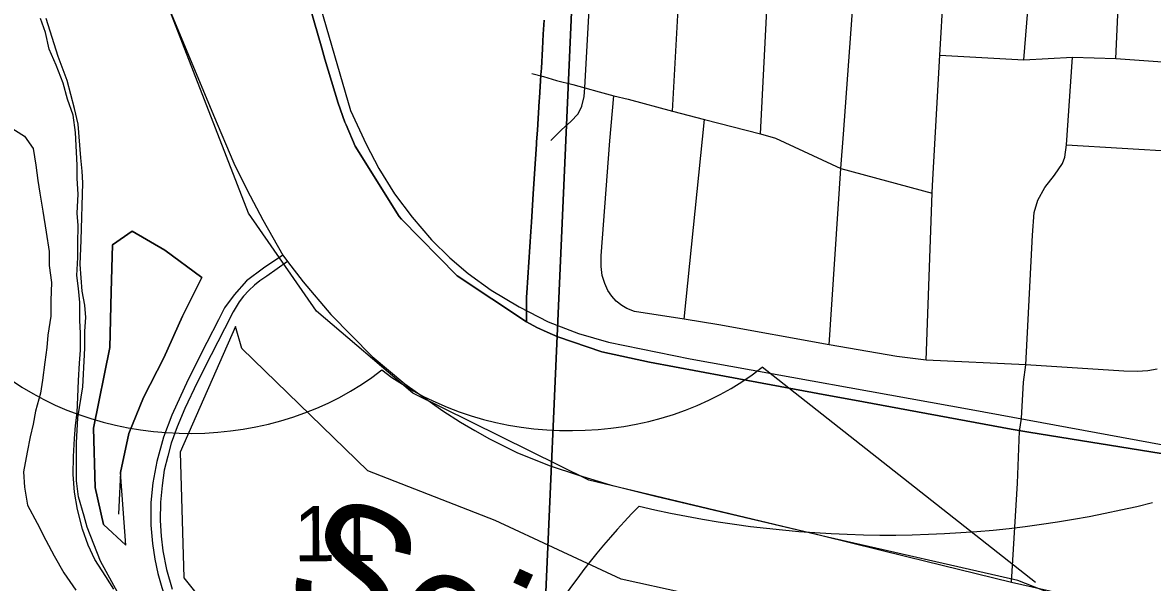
# Model space of a CAD drawing. Extents: x 114604 to 551442, y 316898 to 567001.
# Drawn here: x 187878 to 192400, y 391354 to 393597 of the extents above; entities that cross this region are included whole.
import ezdxf

# ---------------------------------------------------------------- set-up
doc = ezdxf.new("R2010")
doc.units = 0
for name, color, linetype in [('DV_X_County_Line', 7, 'Continuous'), ('GE_P_Alignment', 7, 'Continuous'), ('GE_P_Alignment_1000_Bearings', 7, 'Continuous'), ('GE_P_Alignment_1000_Stations', 7, 'Continuous'), ('GE_P_Alignment_100_Bearings', 7, 'Continuous'), ('GE_P_Alignment_100_Cardinal_Points', 7, 'Continuous'), ('GE_P_Alignment_100_Stations', 7, 'Continuous'), ('GE_P_Alignment_500_Cardinal_Points', 7, 'Continuous'), ('MT_X_Edge_Line', 7, 'Continuous'), ('PV_X_Curb', 7, 'Continuous'), ('RD_P_GR_Rt', 7, 'Continuous'), ('SN_P_Signs', 7, 'Continuous')]:
    doc.layers.add(name, color=color, linetype=linetype)

msp = doc.modelspace()

# ---------------------------------------------------------------- linework, layer by layer
at = {"layer": 'DV_X_County_Line'}
for points in [[(188242.5, 391327), (188210.5, 391377.1), (188166.4, 391445.2), (188140.3, 391503.3), (188118.2, 391567.4), (188098.1, 391645.5), (188086, 391715.6), (188079.9, 391785.7), (188081.8, 391857.9), (188085.7, 391930), (188089.7, 391982.1), (188095.6, 392034.2), (188099.5, 392096.3), (188101.4, 392162.5), (188105.3, 392232.6), (188109.3, 392284.7), (188109.2, 392352.8), (188107.1, 392402.9), (188107, 392475.1), (188101, 392531.2), (188094.9, 392583.3), (188098.8, 392655.4), (188098.7, 392711.5), (188100.6, 392783.6), (188096.6, 392833.7), (188100.5, 392909.9), (188096.4, 392972), (188096.3, 393026.1), (188094.2, 393078.2), (188090.2, 393156.3), (188080.1, 393226.4), (188058, 393290.5), (188039.9, 393354.6), (188011.8, 393426.7), (187983.7, 393490.8), (187969.6, 393556.9), (187949.5, 393613)], [(187824.1, 393180.1), (187886.1, 393142.1), (187920.2, 393092), (187930.3, 393025.9), (187938.4, 392963.8), (187946.4, 392913.7), (187958.5, 392841.6), (187972.6, 392757.4), (187984.7, 392679.3), (187984.8, 392623.2), (187992.9, 392555.1), (187991, 392483), (187991.1, 392420.8), (187979.2, 392344.7)], [(187979.2, 392344.7), (187975.2, 392294.6), (187967.3, 392236.5), (187957.4, 392164.3), (187949.5, 392112.2), (187929.5, 392040.1), (187919.6, 391988), (187907.7, 391937.9), (187895.8, 391875.7), (187881.9, 391797.6), (187885.9, 391735.4), (187898, 391663.3), (187936.1, 391591.2), (187970.2, 391523.1), (188004.3, 391461.1), (188042.4, 391393), (188090.5, 391322.9)]]:
    msp.add_lwpolyline(points, dxfattribs=at)
at = {"layer": 'GE_P_Alignment'}
for centre, ratio, start_param, end_param in [((193115.5, 389934.8), 0.8, 2.47259, 2.911027), ((191353, 394356.5), 0.800001, 4.415841, 5.008936)]:
    msp.add_ellipse(centre, major_axis=(3515.8, 25.4), ratio=ratio, start_param=start_param, end_param=end_param, dxfattribs=at)
at = {"layer": 'GE_P_Alignment_1000_Bearings'}
for points in [[(199155.3, 388683.5), (199134.9, 388690.1), (198747.7, 388728.8), (198015.4, 388723.5), (197489.9, 388775), (197088.4, 388868.8), (196700.3, 389031.9), (196367.3, 389223.1), (196061, 389538.9), (195755.8, 389702.6), (193759.3, 390614.5), (192484.3, 391116.9), (191860.7, 391361.3), (191099.4, 391535.6), (190144.2, 391763.9), (189439.3, 392112.5), (189054.4, 392440.1), (188782.2, 392832.7), (188430.1, 393742.8), (187731.5, 395422.1), (187288.9, 396977.4), (187062.6, 397466.2), (187032.2, 397524.4)], [(188455.9, 395770.7), (189189.9, 393245.2), (189253.2, 393109.9), (189303.2, 393012.5), (189366.6, 392910.7), (189437, 392817.1), (189514.4, 392727), (189588.1, 392654.3), (189661.8, 392592.1), (189752.9, 392525.4), (189864.9, 392457.6), (189981.6, 392398), (190102.7, 392351.3), (190222.8, 392316.7), (190549.7, 392249.9), (191674.8, 392046.5), (192725.5, 391853.1), (193272.3, 391755.9), (195316.6, 391377.9), (199325.2, 390645.5)]]:
    msp.add_lwpolyline(points, dxfattribs=at)
at = {"layer": 'GE_P_Alignment_1000_Stations'}
for points in [[(187998.9, 394774.8), (188156.4, 394391), (188275.6, 394108.9), (188459.4, 393664.8), (188641.4, 393226), (188723.5, 393033), (188776.7, 392925.2), (188839.3, 392806.8), (188919.3, 392664.6)], [(188938.6, 392639.5), (188855.7, 392581.1), (188827.7, 392562.4), (188805.7, 392544.3), (188783.1, 392524.1), (188762.3, 392501.4), (188744.1, 392478.2), (188720.3, 392438.5), (188685.4, 392370.4), (188632.6, 392265.9), (188576.7, 392154.9), (188527.4, 392050.7), (188496.4, 391977.1), (188473.1, 391911.4), (188458.6, 391859.2), (188445, 391803.3), (188435.8, 391742.1), (188430.1, 391675.7), (188428.9, 391601.9), (188432.2, 391539.9), (188439.1, 391480.3), (188453.7, 391405.6), (188475.9, 391327.3)], [(188919.3, 392664.6), (188841.8, 392613), (188773.4, 392561.6), (188724.1, 392506.6), (188685.5, 392453.9), (188661.4, 392406)], [(188919.3, 392664.6), (188938.6, 392639.5), (189000.8, 392558.8), (189112, 392427.6), (189277.3, 392259.5), (189407.4, 392150.2), (189560.1, 392041.9), (189630.8, 391996.4), (189688.3, 391963), (189746.7, 391929.5), (189856.5, 391874.8), (189985.3, 391822.8), (190102.8, 391783.7), (190229, 391745.5), (190410.7, 391700), (190669.9, 391638.4), (191076.8, 391541.5), (191416.9, 391458), (191836.1, 391355.2), (192030, 391310.6), (192260.5, 391239.3), (192497.2, 391154.5)], [(188661.4, 392406), (188615.5, 392315.1), (188540.8, 392166.5), (188475.4, 392024.2), (188441.8, 391936.2), (188414.7, 391838.6), (188399, 391752.8), (188391.6, 391674.3), (188391.1, 391583.4), (188397.2, 391510.3), (188407, 391446.6), (188419.4, 391389.9), (188434.7, 391334.2), (188453.3, 391279.3), (188484.5, 391205.3), (188516.3, 391144.1), (188558, 391077.1), (188612.9, 391004.4), (188661.3, 390947.1), (188721.4, 390883.5), (188873.3, 390732.2), (188976.9, 390628.2), (189082.1, 390512), (189139.5, 390443.4)]]:
    msp.add_lwpolyline(points, dxfattribs=at)
at = {"layer": 'GE_P_Alignment_100_Cardinal_Points'}
for p, q in [((190128.1, 393335.8), (190180, 394272.2)), ((190526.3, 392408.9), (190607.3, 393208.1)), ((192056.5, 393106.9), (192550.5, 393077.2))]:
    msp.add_line(p, q, dxfattribs=at)
for points in [[(190479.4, 393241.9), (190535.1, 394252.6), (190574, 395023.3), (190581.7, 395268.3), (190581.5, 395300.1), (190573.4, 395328.7), (190534.8, 395369.8), (190521.9, 395396.8), (190521.5, 395449.3), (190560.2, 395930.7), (190607.6, 396788.6)], [(190830.8, 393151.6), (190882, 394144.9), (190888, 394231.9), (190953.1, 395427)], [(192252.8, 393452.9), (192284.8, 394154), (192287.4, 394209.8), (192354.4, 395352.7)], [(191106, 392305.4), (191153.2, 393012.4), (191163.5, 393149.3), (191240.9, 394211.3), (191281.4, 395197.4)], [(191493.7, 392244), (191518.1, 392913), (191519.8, 392943.9), (191549.5, 393466.3), (191578, 393969.3), (191590.9, 394195.1), (191645.8, 395162.3)], [(191885.2, 393447.1), (191944.3, 394172.3), (191981.1, 395162.5)], [(191549.5, 393466.3), (191885.2, 393447.1), (192079.4, 393458), (192252.8, 393452.9), (192514.6, 393434.1), (192567, 393431.3), (192600.3, 393437.9)], [(191893, 392226.2), (191919.4, 392745.6), (191926.7, 392836.1), (191940.6, 392885.4), (191968.9, 392936.4), (192008.2, 392985.9), (192039.6, 393032.2), (192049, 393057.7), (192056.5, 393106.9), (192079.4, 393458)], [(189915.9, 393393.4), (189962.8, 393380.6), (190015, 393365.3), (190079.6, 393348.4)], [(189991.6, 393123.8), (190034.6, 393167.6), (190072.6, 393200), (190101, 393231.4), (190116.4, 393261.9), (190125.7, 393300.2), (190128.1, 393335.8)], [(190079.6, 393348.4), (190128.1, 393335.8), (190185.9, 393319.3), (190243.8, 393302.7)], [(190194.1, 392662.7), (190227.7, 393122.9), (190243.8, 393302.7)], [(190243.8, 393302.7), (190301.1, 393289.3), (190479.4, 393241.9), (190607.3, 393208.1), (190830.8, 393151.6), (190891.7, 393133.8), (191153.2, 393012.4), (191518.1, 392913)], [(192418.5, 392208.1), (192382.1, 392201.8), (192338.7, 392198.9), (192284.8, 392200.2), (191893, 392226.2), (191493.7, 392244), (191376.4, 392259.6), (191106, 392305.4), (190664.4, 392385.6), (190526.3, 392408.9), (190327.3, 392439.6), (190295.9, 392451.5), (190275.9, 392463.5), (190253.2, 392480.7), (190236.5, 392500.6), (190219.9, 392523), (190208.4, 392551.6), (190197.7, 392583.6), (190194, 392619.2), (190193.7, 392657.4), (190194.1, 392662.7)], [(191868.1, 391959.3), (191875.5, 392010.1), (191884, 392156.3), (191893, 392226.2)], [(191836.1, 391355.2), (191859.2, 391752.1), (191868.1, 391959.3)]]:
    msp.add_lwpolyline(points, dxfattribs=at)
at = {"layer": 'GE_P_Alignment_100_Stations'}
for points in [[(189965, 393606.7), (189961.8, 393550.6), (189958.5, 393491.4), (189954.1, 393414.1), (189952.5, 393387.5), (189950.9, 393362.9), (189946.6, 393295.8), (189945.7, 393282.4), (189938.3, 393165.7), (189935.3, 393119.4), (189934.7, 393110.1), (189927.1, 392991.4), (189921.9, 392910.6), (189914.6, 392796.8), (189912.2, 392760), (189896.5, 392514.4), (189894.9, 392496.1), (189894.9, 392397.6), (189617.2, 392582.3), (189394.2, 392809.2), (189384.9, 392819.6), (189209.2, 393101.5), (189172.4, 393186.6), (189167.9, 393198.3), (189140.4, 393273.6), (189113.7, 393361.8), (189100.7, 393406.2), (189088.1, 393450.1), (189075.9, 393494.1), (189010.8, 393717.9)], [(189010.8, 393717.9), (189075.9, 393494.1), (189088.1, 393450.1), (189100.7, 393406.2), (189113.7, 393361.8), (189140.4, 393273.6), (189167.9, 393198.3), (189172.4, 393186.6), (189209.2, 393101.5), (189384.9, 392819.6), (189394.2, 392809.2), (189617.2, 392582.3), (189894.9, 392397.6), (189935.8, 392374.8), (189977.6, 392356.1), (190019.7, 392338.5), (190196.6, 392277.9), (190386.9, 392235.8), (190687.1, 392180.7), (191096.2, 392104.1), (191207.8, 392083.6), (191835, 391968.2), (191905.4, 391955.7), (192475.9, 391863.2)], [(192475.9, 391863.2), (191905.4, 391955.7), (191835, 391968.2), (191207.8, 392083.6), (191096.2, 392104.1), (190687.1, 392180.7), (190386.9, 392235.8), (190196.6, 392277.9), (190019.7, 392338.5), (189977.6, 392356.1), (189935.8, 392374.8), (189894.9, 392397.6), (189894.9, 392496.1), (189896.5, 392514.4), (189912.2, 392760), (189914.6, 392796.8), (189921.9, 392910.6), (189927.1, 392991.4), (189934.7, 393110.1), (189935.3, 393119.4), (189938.3, 393165.7), (189945.7, 393282.4), (189946.6, 393295.8), (189950.9, 393362.9), (189952.5, 393387.5), (189954.1, 393414.1), (189958.5, 393491.4), (189961.8, 393550.6), (189965, 393606.7)]]:
    msp.add_lwpolyline(points, dxfattribs=at)
at = {"layer": 'GE_P_Alignment_500_Cardinal_Points'}
msp.add_line((191932.1, 391354), (190838.1, 392216.3), dxfattribs=at)
for centre in [(188549.5, 392821.2), (190072.2, 392832.2)]:
    msp.add_ellipse(centre, major_axis=(-1087.7, -7.8), ratio=0.8, start_param=0.795399, end_param=2.346194, dxfattribs=at)
at = {"layer": 'MT_X_Edge_Line'}
for points in [[(188269.8, 391794.4), (188303.6, 391950.8), (188361.5, 392095.4), (188443.3, 392254), (188517.2, 392420.6), (188595, 392575.2), (188446.6, 392685), (188316.3, 392760.8), (188238.2, 392706.5), (188232.5, 392518), (188226.9, 392295.5), (188161.3, 391972.5), (188167.8, 391733.9), (188202.1, 391585.7), (188290.4, 391503.7)], [(188290.4, 391503.7), (188202.1, 391585.7), (188167.8, 391733.9), (188161.3, 391972.5), (188226.9, 392295.5), (188232.5, 392518), (188238.2, 392706.5), (188316.3, 392760.8), (188446.6, 392685), (188595, 392575.2), (188517.2, 392420.6), (188443.3, 392254), (188361.5, 392095.4), (188303.6, 391950.8), (188269.8, 391794.4), (188262.1, 391628)], [(188729.6, 392379.1), (188508.1, 391875.3), (188523, 391372.1), (188920.4, 390874.1), (189426.1, 390388.5), (189937.6, 389967), (190445.1, 389601.7), (190950, 389535.1), (191697.1, 389563.5), (192197.9, 389595.1), (191690.9, 389679.7), (191680.1, 390182.9), (191517, 390687.6), (191014.4, 390555.7), (190612.6, 390049.3), (190295.2, 390555.5), (190796, 390565.1), (191296.3, 390881.3), (190782.8, 391254.6), (190273.8, 391367.4), (189768.6, 391602.4), (189259.4, 391801.3), (188755.8, 392291)], [(188729.6, 392379.1), (188508.1, 391875.3), (188523, 391372.1), (188920.4, 390874.1), (189426.1, 390388.5), (189937.6, 389967), (190445.1, 389601.7), (190950, 389535.1), (191697.1, 389563.5), (192197.9, 389595.1), (191690.9, 389679.7), (191680.1, 390182.9), (191517, 390687.6), (191014.4, 390555.7), (190612.6, 390049.3), (190295.2, 390555.5), (190796, 390565.1), (191296.3, 390881.3), (190782.8, 391254.6), (190273.8, 391367.4), (189768.6, 391602.4), (189259.4, 391801.3), (188755.8, 392291), (188757.8, 392291)], [(188755.8, 392291), (188729.6, 392379.1)], [(188290.4, 391503.7), (188269.8, 391794.4)], [(188290.4, 391503.7), (188269.8, 391794.4)]]:
    msp.add_lwpolyline(points, dxfattribs=at)
at = {"layer": 'SN_P_Signs'}
for points in [[(190103, 394273.4), (189893.9, 389536.8)], [(189893.9, 389536.8), (190103, 394273.4)], [(188258, 391315.2), (188189.8, 391439.2), (188135.7, 391575.1), (188123.7, 391619.1), (188101.6, 391697.1), (188093.5, 391761.1), (188093.4, 391913.1), (188099.3, 392013.1), (188119.1, 392137.1), (188125, 392265.2), (188127, 392293.2), (188126.9, 392361.2), (188130.8, 392415.2), (188126.8, 392465.2), (188116.7, 392521.2), (188108.6, 392627.2), (188112.5, 392725.2), (188118.3, 392955.2), (188116.2, 393001.2), (188111.6, 393055), (188100, 393189.2), (188085.9, 393253.2), (188055.8, 393365.2), (188019.8, 393461.1), (187971.6, 393613.1)]]:
    msp.add_lwpolyline(points, dxfattribs=at)

# ---------------------------------------------------------------- texts
at = {"layer": 'GE_P_Alignment_100_Bearings'}
msp.add_text('Inc.', height=299.02, rotation=318.0477, dxfattribs=at).set_placement((187569.4, 391217.5))
at = {"layer": 'PV_X_Curb'}
msp.add_text('11', height=221.01, rotation=0.4132, dxfattribs=at).set_placement((188965, 391438.2))
at = {"layer": 'RD_P_GR_Rt'}
msp.add_text('Scioto', height=500.06, rotation=335.1767, dxfattribs=at).set_placement((188897.5, 391277.3))

doc.saveas('drawing.dxf')
